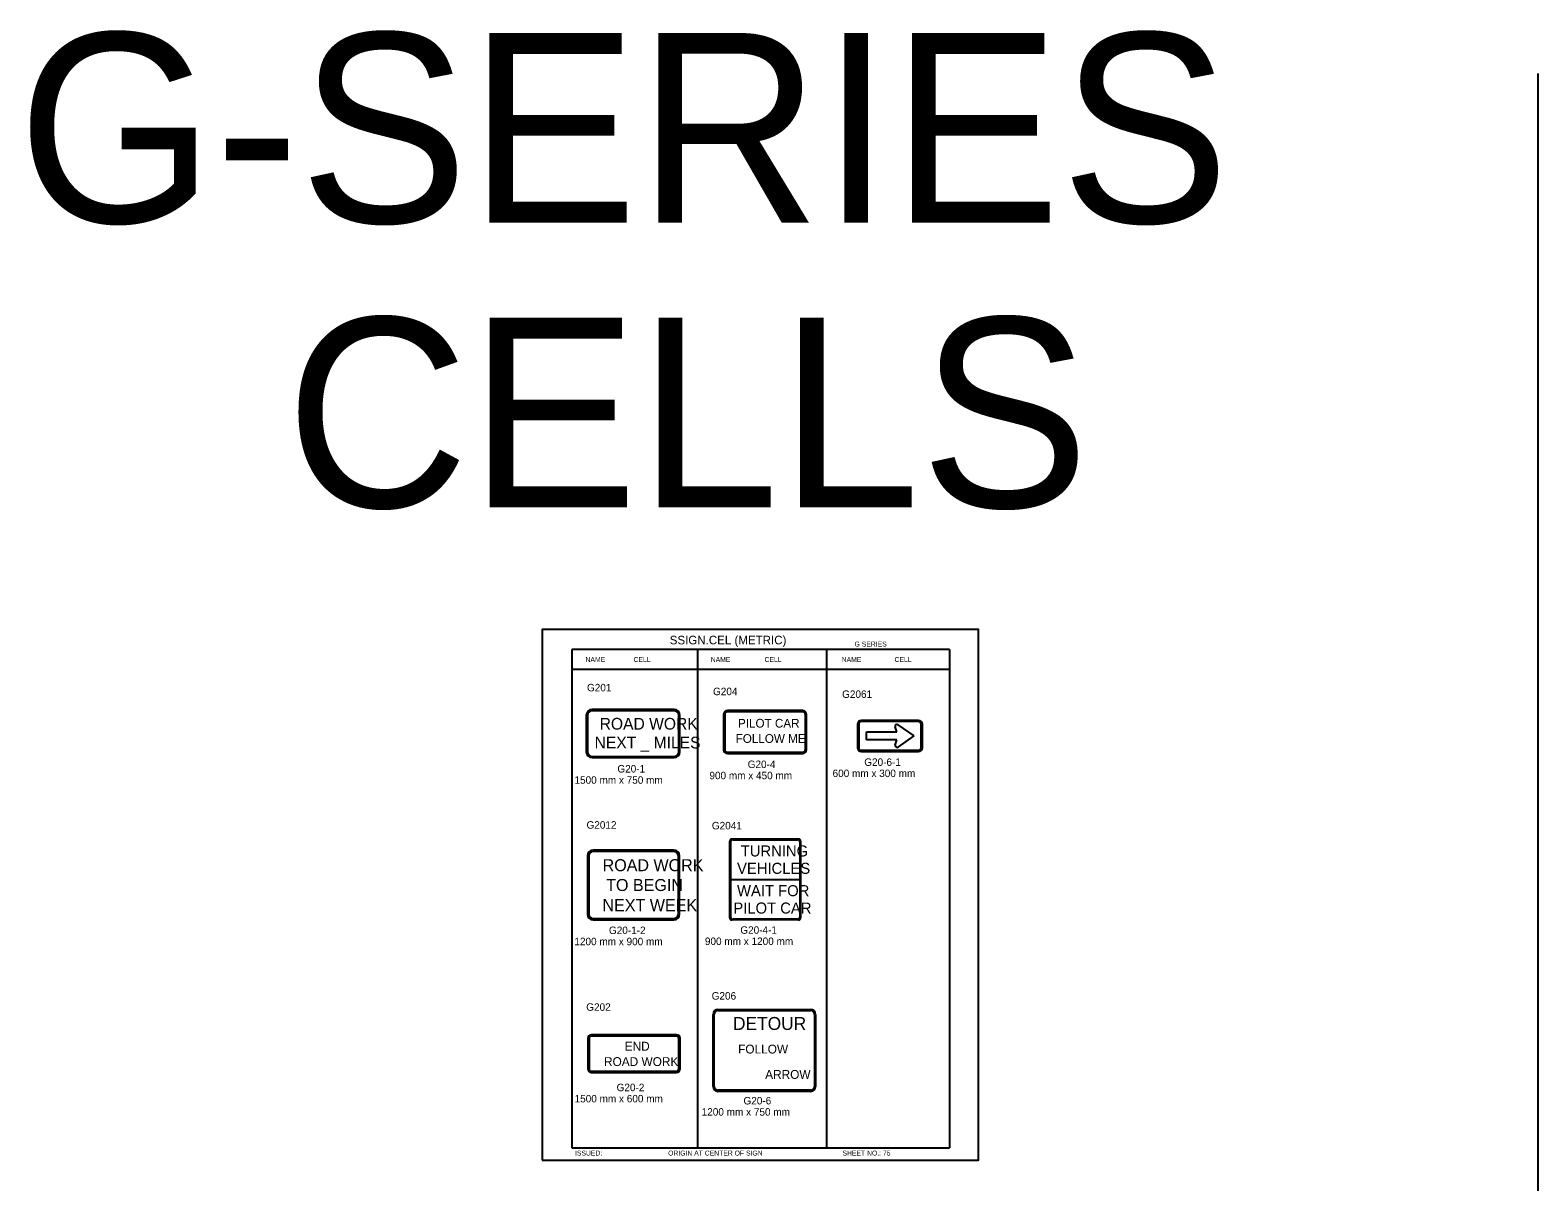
# Model space of a CAD drawing. Extents: x -12 to 6962, y -3756 to 679.
# Drawn here: x 2730 to 3335, y 217 to 679 of the extents above; entities that cross this region are included whole.
import ezdxf

# ---------------------------------------------------------------- set-up
doc = ezdxf.new("R2010")
doc.units = 0
for name, color, linetype in [('Level 1', 7, 'Continuous'), ('Level 2', 7, 'Continuous'), ('Level 3', 7, 'Continuous'), ('Level 61', 7, 'Continuous')]:
    doc.layers.add(name, color=color, linetype=linetype)

msp = doc.modelspace()

# ---------------------------------------------------------------- linework, layer by layer
at = {"layer": 'Level 1'}
for p, q in [((3099.14, 430.35), (2947.38, 430.35)), ((2947.38, 430.35), (2947.38, 230.35)), ((2997.97, 430.35), (2997.97, 230.35)), ((3049.69, 430.35), (3049.69, 230.35)), ((3099.14, 430.35), (3099.14, 230.35)), ((3099.14, 422.43), (2947.38, 422.43)), ((2988.57, 406.3), (2955.55, 406.3)), ((2988.57, 405.8), (2955.55, 405.8)), ((3040.16, 405.87), (3009.92, 405.87)), ((2953.25, 404), (2953.25, 389.29)), ((2953.75, 404), (2953.75, 389.29)), ((2990.37, 389.29), (2990.37, 404)), ((2990.87, 389.29), (2990.87, 404)), ((3008.34, 404.29), (3008.34, 390.25)), ((3008.84, 404.29), (3008.84, 390.25)), ((3040.16, 405.37), (3009.92, 405.37)), ((3041.24, 390.25), (3041.24, 404.29)), ((3041.74, 390.25), (3041.74, 404.29)), ((3062.19, 400.44), (3062.19, 390.93)), ((3062.69, 400.44), (3062.69, 390.93)), ((3086.73, 401.94), (3063.69, 401.94)), ((3086.73, 401.44), (3063.69, 401.44)), ((3078.33, 400.15), (3084.79, 395.69)), ((3087.73, 390.93), (3087.73, 400.44)), ((3088.23, 390.93), (3088.23, 400.44)), ((2971.99, 396.54), (2971.99, 396.54)), ((3025.12, 397.69), (3025.12, 397.69)), ((3065.74, 394.1), (3065.74, 397.28)), ((3065.74, 397.28), (3077.94, 397.28)), ((3077.94, 394.1), (3065.74, 394.1)), ((3075.21, 395.69), (3075.21, 395.69)), ((3077.94, 397.28), (3077.3, 399.36)), ((3077.3, 392.01), (3077.94, 394.1)), ((3084.79, 395.69), (3078.33, 391.23)), ((3009.92, 389.17), (3040.16, 389.17)), ((3009.92, 388.67), (3040.16, 388.67)), ((3063.69, 389.93), (3086.73, 389.93)), ((3063.69, 389.43), (3086.73, 389.43)), ((2955.55, 387.49), (2988.57, 387.49)), ((2955.55, 386.99), (2988.57, 386.99)), ((3010.9, 322.62), (3010.9, 353.5)), ((3011.25, 322.86), (3011.25, 353.26)), ((3011.84, 354.32), (3038.4, 354.32)), ((3012.13, 354.01), (3038.12, 354.01)), ((3038.99, 353.26), (3038.99, 322.86)), ((3039.34, 353.5), (3039.34, 322.62)), ((2953.72, 347.55), (2953.72, 324.15)), ((2954.22, 347.55), (2954.22, 324.15)), ((2988.42, 349.85), (2956.02, 349.85)), ((2988.42, 349.35), (2956.02, 349.35)), ((2990.22, 324.15), (2990.22, 347.55)), ((2990.72, 324.15), (2990.72, 347.55)), ((2972.21, 335.86), (2972.21, 335.86)), ((3011.25, 338.06), (3038.99, 338.06)), ((3025.12, 338.06), (3025.12, 338.06)), ((2956.02, 322.35), (2988.42, 322.35)), ((2956.02, 321.85), (2988.42, 321.85)), ((3038.4, 321.81), (3011.84, 321.81)), ((3038.12, 322.11), (3012.13, 322.11)), ((3006.15, 285.9), (3043.35, 285.9)), ((3006.15, 285.4), (3043.35, 285.4)), ((3004.15, 255), (3004.15, 283.9)), ((3004.65, 255), (3004.65, 283.9)), ((3044.85, 283.9), (3044.85, 255)), ((3045.35, 283.9), (3045.35, 255)), ((2972.3, 267.92), (2972.3, 267.92)), ((3024.98, 269.45), (3024.98, 269.45)), ((3043.35, 253.5), (3006.15, 253.5)), ((3043.35, 253), (3006.15, 253)), ((2947.38, 230.35), (3099.14, 230.35))]:
    msp.add_line(p, q, dxfattribs=at)
for centre, radius, start, end in [((2955.55, 404), 2.3, 90, 180), ((2955.55, 404), 1.8, 90, 180), ((2988.57, 404), 2.3, 0, 90), ((2988.57, 404), 1.8, 0, 90), ((3009.92, 404.29), 1.58, 90, 180), ((3040.16, 404.29), 1.58, 0, 90), ((3009.92, 404.29), 1.08, 90, 180), ((3040.16, 404.29), 1.08, 0, 90), ((3063.69, 400.44), 1.5, 90, 180), ((3063.69, 400.44), 1, 90, 180), ((3077.97, 399.56), 0.702, 58.03237, 196.37365), ((3086.73, 400.44), 1.5, 0, 90), ((3086.73, 400.44), 1, 0, 90), ((2955.55, 389.29), 2.3, 180, 270), ((2955.55, 389.29), 1.8, 180, 270), ((2988.57, 389.29), 1.8, 270, 0), ((2988.57, 389.29), 2.3, 270, 0), ((3009.92, 390.25), 1.58, 180, 270), ((3009.92, 390.25), 1.08, 180, 270), ((3040.16, 390.25), 1.08, 270, 0), ((3040.16, 390.25), 1.58, 270, 0), ((3063.69, 390.93), 1.5, 180, 270), ((3063.69, 390.93), 1, 180, 270), ((3077.97, 391.81), 0.697, 162.85487, 302.33442), ((3086.73, 390.93), 1, 270, 0), ((3086.73, 390.93), 1.5, 270, 0), ((2956.02, 347.55), 2.3, 90, 180), ((2956.02, 347.55), 1.8, 90, 180), ((2988.42, 347.55), 2.3, 0, 90), ((2988.42, 347.55), 1.8, 0, 90), ((2956.02, 324.15), 2.3, 180, 270), ((2956.02, 324.15), 1.8, 180, 270), ((2988.42, 324.15), 1.8, 270, 0), ((2988.42, 324.15), 2.3, 270, 0), ((3006.15, 283.9), 2, 90, 180), ((3006.15, 283.9), 1.5, 90, 180), ((3043.35, 283.9), 2, 0, 90), ((3043.35, 283.9), 1.5, 0, 90), ((3006.15, 255), 2, 180, 270), ((3006.15, 255), 1.5, 180, 270), ((3043.35, 255), 1.5, 270, 0), ((3043.35, 255), 2, 270, 0)]:
    msp.add_arc(centre, radius, start, end, dxfattribs=at)
for centre, major_axis, start_param, end_param in [((3011.84, 353.5), (-0.948, 0), 4.712389, 6.283185), ((3012.13, 353.26), (-0.877, 0), 4.712389, 6.283185), ((3038.12, 353.26), (-0.877, 0), 3.141593, 4.712389), ((3038.4, 353.5), (-0.948, 0), 3.141593, 4.712389), ((3011.84, 322.62), (0.948, 0), 3.141593, 4.712389), ((3012.13, 322.86), (0.877, 0), 3.141593, 4.712389), ((3038.12, 322.86), (0.877, 0), 4.712389, 6.283185), ((3038.4, 322.62), (0.948, 0), 4.712389, 6.283185)]:
    msp.add_ellipse(centre, major_axis=major_axis, ratio=0.857082, start_param=start_param, end_param=end_param, dxfattribs=at)
at = {"layer": 'Level 3'}
for p, q in [((3335.45, 661.66), (3335.45, -1225.34)), ((2953.87, 274.28), (2953.87, 261.99)), ((2954.37, 274.28), (2954.37, 261.99)), ((2989.5, 275.68), (2955.27, 275.68)), ((2989.5, 275.18), (2955.27, 275.18)), ((2990.4, 261.99), (2990.4, 274.28)), ((2990.9, 261.99), (2990.9, 274.28)), ((2955.27, 261.09), (2989.5, 261.09)), ((2955.27, 260.59), (2989.5, 260.59))]:
    msp.add_line(p, q, dxfattribs=at)
for centre, radius, start, end in [((2955.27, 274.28), 1.4, 90, 180), ((2955.27, 274.28), 0.9, 90, 180), ((2989.5, 274.28), 1.4, 0, 90), ((2989.5, 274.28), 0.9, 0, 90), ((2955.27, 261.99), 1.4, 180, 270), ((2955.27, 261.99), 0.9, 180, 270), ((2989.5, 261.99), 0.9, 270, 0), ((2989.5, 261.99), 1.4, 270, 0)]:
    msp.add_arc(centre, radius, start, end, dxfattribs=at)
at = {"layer": 'Level 61'}
msp.add_lwpolyline([(2935.51, 225.31), (3110.77, 225.31), (3110.77, 438.4), (2935.51, 438.4)], close=True, dxfattribs=at)

# ---------------------------------------------------------------- texts
at = {"layer": 'Level 1'}
for s, height, p in [('ROAD WORK', 4.694, (2958.61, 398.24)), ('PILOT CAR', 3.5, (3014.19, 399.04)), ('NEXT _ MILES', 4.6937, (2956.58, 390.68)), ('FOLLOW ME', 3.5, (3013.25, 392.91)), ('TURNING', 4.445, (3015.28, 347.31)), ('ROAD WORK', 4.826, (2959.8, 341.39)), ('VEHICLES', 4.445, (3013.8, 340.32)), ('TO BEGIN', 4.826, (2961.23, 333.43)), ('WAIT FOR', 4.445, (3013.79, 331.35)), ('NEXT WEEK', 4.826, (2959.75, 325.34)), ('PILOT CAR', 4.445, (3012.31, 324.37)), ('DETOUR', 5.206, (3012.18, 277.65)), ('END', 3.556, (2968.68, 269.33)), ('ROAD WORK', 3.556, (2960.37, 263.17)), ('FOLLOW', 3.556, (3014.23, 268.2)), ('ARROW', 3.556, (3025.1, 258.01))]:
    msp.add_text(s, height=height, dxfattribs=at).set_placement(p)
at = {"layer": 'Level 2'}
for s, p in [('G201', (2953.53, 413.6)), ('G204', (3004.15, 412.06)), ('G2061', (3056, 410.97)), ('G2012', (2953.34, 358.47)), ('G2041', (3003.69, 358.19)), ('G206', (3003.61, 289.84)), ('G202', (2953.23, 285.35))]:
    msp.add_text(s, height=3, dxfattribs=at).set_placement(p)
at = {"layer": 'Level 3'}
for s, height, p in [('G-SERIES', 76.194, (2724.75, 601.72)), ('CELLS', 76.194, (2832.47, 487.43)), ('SSIGN.CEL (METRIC)', 3.4642, (2986.77, 432.46)), ('G SERIES', 1.979, (3061.01, 431.59)), ('NAME', 1.98, (2952.94, 425.39)), ('CELL', 1.98, (2972.21, 425.39)), ('NAME', 1.98, (3003.25, 425.39)), ('CELL', 1.98, (3024.83, 425.39)), ('NAME', 1.98, (3055.84, 425.39)), ('CELL', 1.98, (3077.04, 425.39)), ('G20-1', 3, (2965.74, 381)), ('G20-4', 3, (3018.08, 382.81)), ('600 mm x 300 mm', 3, (3052.18, 379.18)), ('G20-6-1', 3, (3064.9, 383.68)), ('1500 mm x 750 mm', 3, (2948.52, 376.5)), ('900 mm x 450 mm', 3, (3002.7, 378.31)), ('G20-1-2', 3, (2962.35, 316.16)), ('G20-4-1', 3, (3015.12, 316.27)), ('1200 mm x 900 mm', 3, (2948.47, 311.66)), ('900 mm x 1200 mm', 3, (3000.9, 311.77)), ('G20-2', 3, (2965.43, 253.07)), ('1500 mm x 600 mm', 3, (2948.55, 248.57)), ('G20-6', 3, (3016.39, 247.75)), ('1200 mm x 750 mm', 3, (2999.6, 243.25)), ('ISSUED:', 1.98, (2948.72, 227.23)), ('ORIGIN AT CENTER OF SIGN', 1.9795, (2986.11, 227.23)), ('SHEET NO.: 75', 1.9795, (3056.15, 227.23))]:
    msp.add_text(s, height=height, dxfattribs=at).set_placement(p)

doc.saveas('drawing.dxf')
